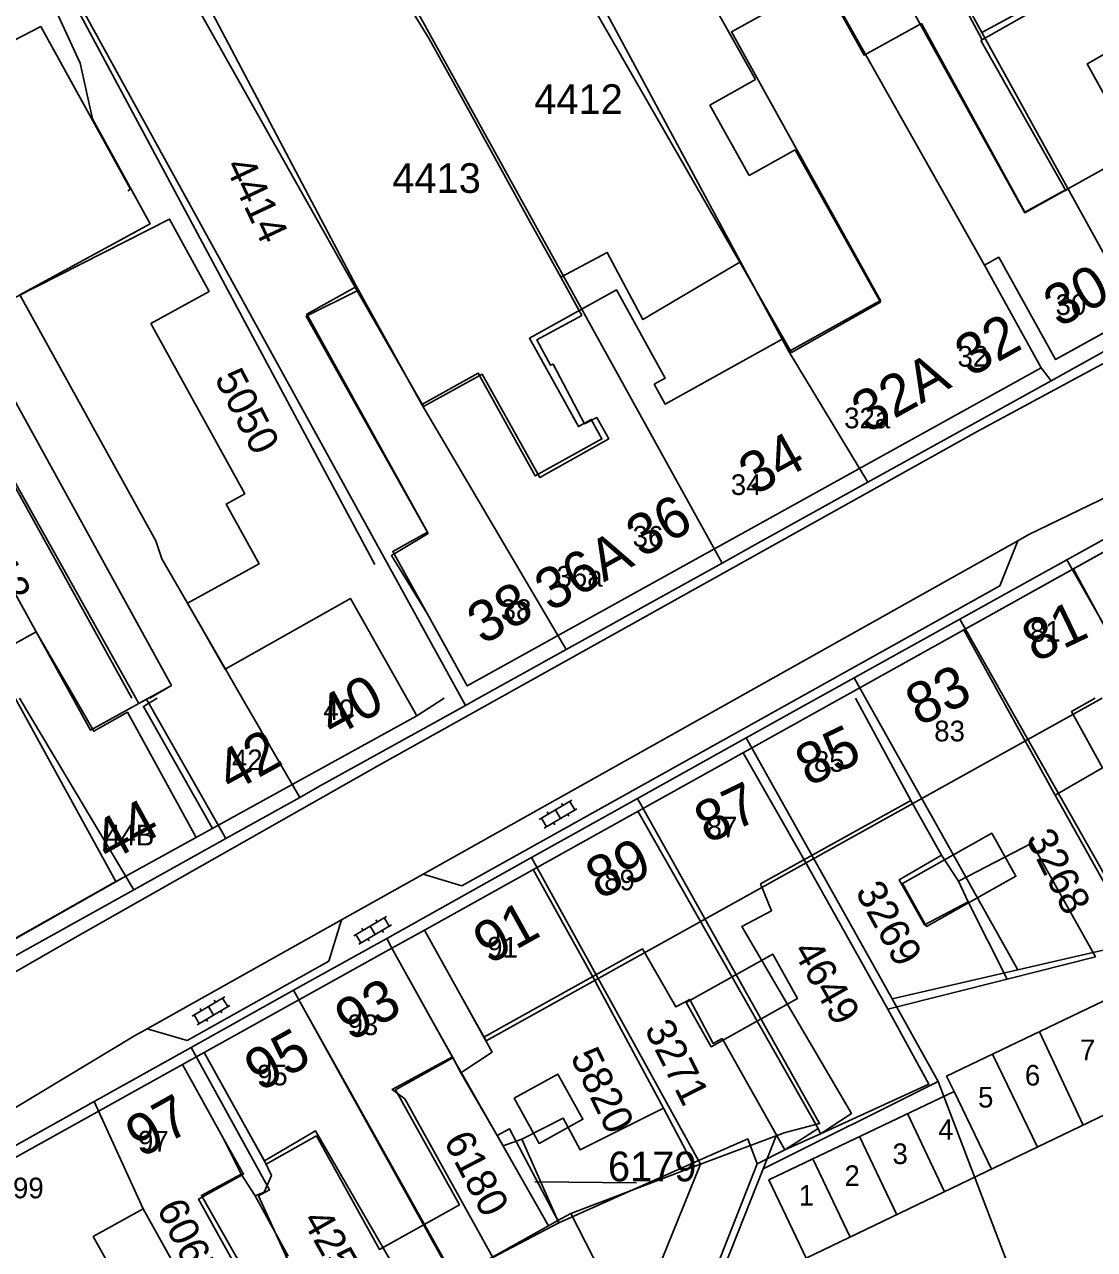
# Model space of a CAD drawing. Extents: x 148816 to 151297, y 399515 to 402500.
# Drawn here: x 150010.8 to 150075.5, y 399966.6 to 400040.8 of the extents above; entities that cross this region are included whole.
import ezdxf

# ---------------------------------------------------------------- set-up
doc = ezdxf.new("R2010")
doc.units = 0
for name, color, linetype in [('B01 Hoofdgebouw  [D] Norm', 7, 'Continuous'), ('B01 Hoofdgebouw  [T] Norm', 7, 'Continuous'), ('B01 hoofgebouw', 7, 'Continuous'), ('B02 Bijgebouw  [D] Norm', 7, 'Continuous'), ('B07 Tussenmuur  [D] Norm', 7, 'Continuous'), ('G01 perceelsgrens', 7, 'Continuous'), ('S02 Open verharding  Norm', 7, 'Continuous'), ('T04 Haag heg  [D] Gem', 7, 'Continuous'), ('V00 Kant verharding algemeen  [T] Norm', 7, 'Continuous'), ('V00 Kant verharding algemeen secundair  [T] Gem', 7, 'Continuous'), ('Z01 perceelnummer', 7, 'Continuous'), ('Z02 huisnummer', 7, 'Continuous'), ('Z02 Huisnummer  [Tekst] Norm', 7, 'Continuous')]:
    doc.layers.add(name, color=color, linetype=linetype)

msp = doc.modelspace()

# ---------------------------------------------------------------- linework, layer by layer
at = {"layer": 'B01 Hoofdgebouw  [D] Norm'}
for points in [[(150073.768, 400030.764), (150071.317, 400029.428), (150065.048, 400040.839), (150061.582, 400038.93), (150056.449, 400048.19), (150050.757, 400045.043), (150055.009, 400037.458)], [(150035.13, 400005.12), (150032.964, 400008.634), (150035.189, 400009.974), (150027.813, 400023.129), (150030.901, 400024.653), (150034.897, 400017.646), (150038.464, 400019.607), (150041.946, 400013.358), (150046.12, 400015.704), (150045.398, 400016.994), (150044.664, 400016.607), (150042.754, 400020.226), (150042.602, 400020.148), (150041.776, 400021.692), (150044.483, 400023.162), (150043.219, 400025.49), (150046.027, 400026.987), (150048.195, 400022.913), (150054.062, 400026.391), (150057.182, 400020.927), (150062.569, 400023.97), (150057.399, 400033.196)], [(150030.48, 400006.04), (150022.89, 400001.75), (150020.61, 400005.74), (150024.95, 400008.12), (150022.95, 400011.75), (150024.08, 400012.37), (150018.4, 400022.67), (150021.94, 400024.62), (150019.53, 400029), (150007.455, 400022.891), (150019.643, 400000.767), (150018.341, 400000)], [(150006.737, 400006.537), (150009.3, 400007.948), (150011.463, 400004.021), (150013.789, 400000)], [(150016.282, 399988.898), (150006.614, 400006.47), (150006.737, 400006.537)], [(150021.145, 399991.573), (150016.98, 399999.143), (150014.946, 399998), (150013.794, 400000)], [(150018.776, 400000), (150017.947, 399999.498), (150022.126, 399992.114)], [(150075.565, 400000), (150074.133, 399999.183), (150076.008, 399995.773), (150073.159, 399994.123), (150078.253, 399985.013)], [(150075.583, 399984.329), (150071.731, 399991.226), (150067.306, 399988.916), (150067.889, 399987.669), (150065.244, 399986.273), (150063.698, 399988.996), (150066.267, 399990.494), (150064.417, 399993.802), (150055.311, 399988.751), (150055.969, 399987.122), (150054.189, 399986.183), (150060.829, 399974.859), (150058.947, 399973.615), (150058.795, 399973.945), (150056.785, 399972.65), (150052.984, 399979.394), (150052.45, 399979.089), (150051.031, 399981.761), (150050.192, 399981.304), (150048.164, 399984.816), (150038.567, 399979.473), (150037.39, 399981.59)], [(150076.062, 399981.658), (150066.576, 399977.116), (150067.026, 399976.185), (150055.817, 399970.846), (150058.071, 399966.088), (150077.78, 399975.553)], [(150035.42, 399980.5), (150036.655, 399978.279), (150033.005, 399976.313), (150033.767, 399975.752), (150039.113, 399966.133), (150034.357, 399963.442), (150028.376, 399973.8), (150025.273, 399971.997), (150024.05, 399974.18)], [(150022.74, 399973.45), (150023.874, 399971.185), (150021.458, 399969.891), (150024.347, 399964.801)]]:
    msp.add_lwpolyline(points, dxfattribs=at)
msp.add_lwpolyline([(150051.193, 399971.843), (150043.106, 399968.24), (150040.853, 399973.303), (150043.371, 399974.572), (150044.384, 399972.664), (150049.445, 399975.176)], close=True, dxfattribs=at)
at = {"layer": 'B01 Hoofdgebouw  [T] Norm'}
for p, q in [((150073.809, 400030.689), (150068.641, 400039.806)), ((150021.94, 400024.62), (150019.53, 400029)), ((150069.73, 400026.7), (150068.87, 400026.22)), ((150073.17, 400020.49), (150069.73, 400026.7)), ((150084.08, 400026.58), (150073.17, 400020.49)), ((150068.87, 400026.22), (150072.31, 400020)), ((150018.4, 400022.67), (150021.94, 400024.62)), ((150024.08, 400012.37), (150018.4, 400022.67)), ((150060.19, 400000), (150099.35, 400021.79)), ((150072.31, 400020), (150037.55, 400000.75)), ((150022.95, 400011.75), (150024.08, 400012.37)), ((150024.95, 400008.12), (150022.95, 400011.75)), ((150020.61, 400005.74), (150024.95, 400008.12)), ((150022.89, 400001.75), (150020.61, 400005.74)), ((150030.48, 400006.04), (150022.89, 400001.75)), ((150033.895, 400000), (150030.48, 400006.04)), ((150037.55, 400000.75), (150035.13, 400005.12)), ((150034.5, 399998.93), (150033.895, 400000)), ((150034.96, 399985.96), (150060.19, 400000)), ((150016.71, 399989.13), (150034.5, 399998.93)), ((150016.282, 399988.898), (150016.71, 399989.13)), ((150037.39, 399981.59), (150034.96, 399985.96)), ((150032.99, 399984.87), (150021.62, 399978.55)), ((150035.42, 399980.5), (150032.99, 399984.87)), ((150021.62, 399978.55), (150024.05, 399974.18)), ((150020.31, 399977.82), (150005.11, 399969.37)), ((150022.74, 399973.45), (150020.31, 399977.82))]:
    msp.add_line(p, q, dxfattribs=at)
msp.add_lwpolyline([(150068.641, 400039.806), (150078.854, 400045.595), (150084.158, 400036.238), (150081.499, 400034.694)], dxfattribs=at)
at = {"layer": 'B01 hoofgebouw'}
for points in [[(150075.34, 400038.54), (150075.082, 400038.392), (150078.015, 400033.103), (150071.305, 400029.382), (150063.11, 400044.161)], [(150059.17, 400043.448), (150053.557, 400040.335), (150062.579, 400024.066), (150057.023, 400020.985), (150056.613, 400021.723), (150049.544, 400017.804), (150048.88, 400019.001), (150049.547, 400019.371), (150046.586, 400024.71), (150041.315, 400021.787), (150044.282, 400016.436), (150045.061, 400016.869), (150045.712, 400015.694), (150041.669, 400013.452), (150038.222, 400019.667), (150034.813, 400017.777), (150030.85, 400024.922), (150027.838, 400023.252), (150035.157, 400010.053), (150033.046, 400008.883), (150035.13, 400005.12)], [(150075.34, 400038.54), (150078.32, 400040.25), (150084.95, 400028.97), (150084.17, 400026.59), (150073.17, 400020.49), (150069.73, 400026.7), (150068.87, 400026.22), (150072.31, 400020), (150037.55, 400000.75), (150035.13, 400005.12)], [(150018.251, 400000), (150019.643, 400000.767), (150007.455, 400022.891), (150019.53, 400029)], [(150033.895, 400000), (150030.48, 400006.04), (150022.89, 400001.75), (150020.61, 400005.74), (150024.95, 400008.12), (150022.95, 400011.75), (150024.08, 400012.37), (150018.4, 400022.67), (150021.94, 400024.62), (150019.53, 400029)], [(150100.341, 400019.72), (150099.351, 400021.79), (150060.192, 400000)], [(150013.677, 400000), (150011.463, 400004.021), (150008.901, 400002.61), (150000, 400018.768)], [(150000, 399980.512), (150000.41, 399979.9), (150016.71, 399989.13), (150034.5, 399998.93), (150033.895, 400000)], [(150018.251, 400000), (150014.742, 399998.067), (150013.677, 400000)], [(150060.192, 400000), (150034.96, 399985.96), (150037.39, 399981.59)], [(150037.39, 399981.59), (150038.694, 399979.245), (150075.994, 400000)], [(150063.9, 399988.77), (150069.312, 399991.817), (150070.777, 399989.214), (150065.365, 399986.167), (150063.9, 399988.77)], [(150035.42, 399980.5), (150032.99, 399984.87), (150021.62, 399978.55), (150024.05, 399974.18)], [(150050.814, 399981.58), (150056.049, 399984.503), (150057.548, 399981.817), (150052.313, 399978.894), (150050.814, 399981.58)], [(150024.05, 399974.18), (150025.375, 399971.797), (150028.427, 399973.494), (150032.243, 399966.629), (150037.08, 399969.317), (150033.209, 399976.28), (150036.69, 399978.215), (150035.42, 399980.5)], [(150000, 399965.913), (150005.11, 399969.37), (150020.31, 399977.82), (150022.74, 399973.45)], [(150040.401, 399975.781), (150043.047, 399977.239), (150044.555, 399974.503), (150041.909, 399973.045), (150040.401, 399975.781)], [(150022.74, 399973.45), (150024.002, 399971.18), (150021.29, 399969.672), (150024.059, 399964.691), (150026.628, 399966.119), (150028.857, 399962.109), (150023.481, 399959.12), (150017.942, 399969.084), (150014.915, 399967.401), (150016.035, 399965.386), (150016.703, 399965.757), (150020.418, 399959.073), (150015.384, 399956.275), (150011.668, 399962.959), (150009.614, 399961.817), (150014.383, 399954.768), (150010.763, 399952.319), (150008.208, 399956.095)]]:
    msp.add_lwpolyline(points, dxfattribs=at)
at = {"layer": 'B02 Bijgebouw  [D] Norm'}
for p, q in [((150055.009, 400037.458), (150052.235, 400035.902)), ((150052.235, 400035.902), (150054.625, 400031.64)), ((150057.399, 400033.196), (150054.625, 400031.64)), ((150072.195, 399979.806), (150074.837, 399974.14)), ((150069.365, 399978.452), (150072.07, 399972.811)), ((150067.026, 399976.185), (150069.303, 399971.482)), ((150064.213, 399974.845), (150066.454, 399970.114)), ((150061.308, 399973.461), (150063.554, 399968.721)), ((150058.486, 399972.117), (150060.736, 399967.368))]:
    msp.add_line(p, q, dxfattribs=at)
msp.add_lwpolyline([(150066.267, 399990.494), (150067.306, 399988.916)], dxfattribs=at)
at = {"layer": 'B07 Tussenmuur  [D] Norm'}
for p, q in [((150077.812, 400001.239), (150074.244, 400007.845)), ((150077.812, 400001.239), (150074.244, 400007.845)), ((150069.905, 400000), (150067.613, 400004.13)), ((150069.905, 400000), (150067.613, 400004.13)), ((150061.055, 400000), (150064.417, 399993.802)), ((150061.055, 400000), (150064.417, 399993.802)), ((150073.159, 399994.123), (150069.905, 400000)), ((150073.159, 399994.123), (150069.905, 400000)), ((150054.254, 399996.697), (150057.931, 399990.248)), ((150054.254, 399996.697), (150057.931, 399990.248)), ((150058.795, 399973.945), (150047.886, 399993.153)), ((150058.795, 399973.945), (150047.886, 399993.153)), ((150041.545, 399989.625), (150045.188, 399983.09)), ((150041.545, 399989.625), (150045.188, 399983.09)), ((150027.359, 399981.74), (150036.799, 399964.864)), ((150027.359, 399981.74), (150036.799, 399964.864))]:
    msp.add_line(p, q, dxfattribs=at)
at = {"layer": 'G01 perceelsgrens'}
for points in [[(150050.399, 400073.902), (150068.705, 400040.287)], [(150045.239, 400069.408), (150059.17, 400043.448), (150059.794, 400042.322), (150068.87, 400026.22), (150072.31, 400020), (150072.901, 400019.218)], [(150035.171, 400061.587), (150056.613, 400021.723), (150057.023, 400020.985), (150061.813, 400013.069)], [(150026.866, 400055.424), (150052.996, 400008.179)], [(150017.672, 400049.93), (150030.85, 400024.922), (150034.813, 400017.777), (150043.537, 400002.935)], [(150011.519, 400046.69), (150037.2, 400000)], [(150010.556, 400046.2), (150014.119, 400038.43), (150014.864, 400035.068), (150018.353, 400028.705), (150010.477, 400024.42), (150018.695, 400009.532), (150019.067, 400008.44), (150020.61, 400005.74), (150023.934, 400000)], [(150088.71, 400028.765), (150078.962, 400045.889), (150073.614, 400042.961), (150068.705, 400040.287)], [(150068.705, 400040.287), (150073.143, 400032.247), (150078.605, 400022.382)], [(150078.605, 400022.382), (150072.901, 400019.218)], [(150017.5, 400000), (150006.748, 400019.149), (150002.079, 400014.995)], [(150072.901, 400019.218), (150061.813, 400013.069)], [(150061.813, 400013.069), (150054.793, 400009.175), (150052.996, 400008.179)], [(150073.864, 400008.374), (150080.453, 400012.029)], [(150052.996, 400008.179), (150043.537, 400002.935)], [(150067.374, 400004.775), (150073.864, 400008.374)], [(150078.635, 400000), (150073.864, 400008.374)], [(150060.984, 400001.231), (150067.374, 400004.775)], [(150070.081, 400000), (150067.374, 400004.775)], [(150043.537, 400002.935), (150038.243, 400000)], [(150058.764, 400000), (150060.984, 400001.231)], [(150061.673, 400000), (150060.984, 400001.231)], [(150017.36, 399988.4), (150010.455, 400000)], [(150022.937, 399991.503), (150018.142, 399999.94), (150017.677, 399999.684), (150017.5, 400000)], [(150023.934, 400000), (150027.412, 399993.993)], [(150037.2, 400000), (150037.444, 399999.557)], [(150038.243, 400000), (150037.444, 399999.557)], [(150054.444, 399997.594), (150057.626, 399999.369), (150058.764, 400000)], [(150070.88, 399983.554), (150061.673, 400000)], [(150078.415, 399985.296), (150070.081, 400000)], [(150037.444, 399999.557), (150028.62, 399994.665), (150027.412, 399993.993)], [(150047.868, 399993.927), (150054.444, 399997.594)], [(150054.444, 399997.594), (150063.273, 399981.795)], [(150027.412, 399993.993), (150022.937, 399991.503)], [(150041.446, 399990.345), (150047.868, 399993.927)], [(150047.868, 399993.927), (150058.885, 399974.242), (150056.739, 399973.684), (150056.25, 399973.5)], [(150022.937, 399991.503), (150017.36, 399988.4)], [(150032.681, 399985.457), (150041.446, 399990.345)], [(150041.446, 399990.345), (150051.686, 399971.783)], [(150017.36, 399988.4), (150006.612, 399982.419)], [(150027.04, 399982.311), (150032.681, 399985.457)], [(150039.365, 399973.518), (150036.69, 399978.215), (150032.99, 399984.87), (150032.681, 399985.457)], [(150078.415, 399985.296), (150070.88, 399983.554)], [(150070.88, 399983.554), (150063.273, 399981.795)], [(150020.842, 399978.855), (150027.04, 399982.311)], [(150036.725, 399964.852), (150027.04, 399982.311)], [(150063.273, 399981.795), (150066.068, 399976.795)], [(150014.962, 399975.575), (150020.842, 399978.855)], [(150026.628, 399966.119), (150024.926, 399969.87), (150025.588, 399970.227), (150020.842, 399978.855)], [(150066.068, 399976.795), (150055.461, 399971.499)], [(150066.068, 399976.795), (150071.933, 399961.397), (150067.048, 399960.881), (150064.654, 399953.721)], [(150004.829, 399969.932), (150006.831, 399971.041), (150014.962, 399975.575)], [(150024.059, 399964.691), (150021.187, 399963.247), (150017.942, 399969.084), (150014.962, 399975.575)], [(150043.042, 399968.372), (150040.111, 399973.934), (150039.365, 399973.518)], [(150042.475, 399968.056), (150039.365, 399973.518)], [(150056.25, 399973.5), (150051.686, 399971.783)], [(150056.25, 399973.5), (150055.461, 399971.499)], [(150051.686, 399971.783), (150043.298, 399951.096), (150040.743, 399952.215), (150034.617, 399936.251)], [(150051.686, 399971.783), (150043.826, 399968.809)], [(150055.461, 399971.499), (150052.327, 399963.557)], [(150043.826, 399968.809), (150045.624, 399965.299), (150038.498, 399957.162)], [(150043.826, 399968.809), (150043.042, 399968.372)], [(150042.475, 399968.056), (150036.725, 399964.852)], [(150043.042, 399968.372), (150042.475, 399968.056)]]:
    msp.add_lwpolyline(points, dxfattribs=at)
at = {"layer": 'S02 Open verharding  Norm'}
for p, q in [((150041.912, 399992.651), (150043.892, 399993.821)), ((150042.218, 399992.135), (150044.198, 399993.305)), ((150042.396, 399993.111), (150042.472, 399992.982)), ((150042.902, 399993.236), (150043.208, 399992.72)), ((150043.256, 399993.62), (150043.333, 399993.491)), ((150044.069, 399993.229), (150043.763, 399993.745)), ((150042.347, 399992.211), (150042.041, 399992.727)), ((150042.777, 399992.465), (150042.854, 399992.336)), ((150043.638, 399992.974), (150043.714, 399992.845)), ((150030.681, 399985.619), (150032.661, 399986.789)), ((150032.025, 399986.588), (150032.102, 399986.459)), ((150032.838, 399986.197), (150032.532, 399986.713)), ((150031.116, 399985.179), (150030.81, 399985.695)), ((150030.987, 399985.103), (150032.967, 399986.273)), ((150031.165, 399986.079), (150031.241, 399985.95)), ((150031.671, 399986.204), (150031.977, 399985.688)), ((150032.407, 399985.942), (150032.483, 399985.813)), ((150031.546, 399985.433), (150031.623, 399985.304)), ((150020.896, 399980.745), (150022.876, 399981.915)), ((150021.202, 399980.229), (150023.182, 399981.399)), ((150021.886, 399981.33), (150022.192, 399980.814)), ((150022.24, 399981.714), (150022.317, 399981.585)), ((150023.053, 399981.323), (150022.747, 399981.839)), ((150021.331, 399980.305), (150021.025, 399980.821)), ((150021.38, 399981.205), (150021.456, 399981.076)), ((150021.761, 399980.559), (150021.838, 399980.43)), ((150022.622, 399981.068), (150022.698, 399980.939))]:
    msp.add_line(p, q, dxfattribs=at)
at = {"layer": 'T04 Haag heg  [D] Gem'}
msp.add_line((150017.171, 400030.809), (150017.002, 400030.716), dxfattribs=at)
for points in [[(150068.738, 400039.861), (150053.307, 400068.672)], [(150037.201, 400055.708), (150054.062, 400026.391)], [(150029.426, 400049.419), (150035.248, 400039.911), (150037.518, 400035.838), (150041.362, 400028.804), (150043.219, 400025.49)], [(150019.941, 400044.107), (150030.901, 400024.653)], [(150014.118, 400041.391), (150031.952, 400008.093)], [(149999.944, 400034.568), (150011.736, 400040.661)], [(150011.736, 400040.661), (150017.171, 400030.809)], [(150017.245, 400000), (150006.756, 400018.943), (150005.113, 400017.913), (150003.671, 400017.037)], [(150063.025, 399981.164), (150057.931, 399990.248)], [(150070.245, 399982.987), (150067.889, 399987.669)], [(150070.245, 399982.987), (150075.583, 399984.329)], [(150045.188, 399983.09), (150049.445, 399975.176)], [(150063.025, 399981.164), (150070.245, 399982.987)], [(150058.947, 399973.615), (150065.508, 399976.634), (150063.025, 399981.164), (150063.025, 399981.164)], [(150037.174, 399977.325), (150039.057, 399978.57), (150038.567, 399979.473)], [(150037.174, 399977.325), (150036.655, 399978.279)], [(150040.853, 399973.303), (150039.734, 399972.898), (150037.174, 399977.325)], [(150051.193, 399971.843), (150054.55, 399973.314), (150055.107, 399971.813)], [(150056.785, 399972.65), (150058.947, 399973.615)], [(150055.107, 399971.813), (150056.785, 399972.65)], [(150024.71, 399969.862), (150025.27, 399970.09), (150025.704, 399971.107), (150025.273, 399971.997)], [(150055.107, 399971.813), (150051.994, 399963.907)], [(150023.874, 399971.185), (150024.71, 399969.862)], [(150024.71, 399969.862), (150026.712, 399966.223)], [(150039.113, 399966.133), (150043.106, 399968.24)]]:
    msp.add_lwpolyline(points, dxfattribs=at)
at = {"layer": 'V00 Kant verharding algemeen  [T] Norm'}
for p, q in [((150068.471, 400016.166), (150093.043, 400029.445)), ((150039.494, 400000), (150068.471, 400016.166)), ((150071.562, 400009.899), (150077.03, 400012.542)), ((150069.795, 400006.792), (150070.899, 400009.527)), ((150070.899, 400009.527), (150071.562, 400009.899)), ((150057.61, 400000), (150069.795, 400006.792)), ((150032.191, 399995.926), (150039.494, 400000)), ((150034.5, 399998.93), (150036.152, 400000)), ((150037.224, 399988.637), (150057.61, 400000)), ((150013.535, 399985.347), (150032.191, 399995.926)), ((150000.395, 399979.922), (150016.282, 399988.898)), ((150034.896, 399989.35), (150029.952, 399986.579)), ((150034.896, 399989.35), (150037.224, 399988.637)), ((150029.952, 399986.579), (150029.184, 399984.072)), ((150034.96, 399985.96), (150032.99, 399984.87)), ((150000, 399977.564), (150013.535, 399985.347)), ((150029.184, 399984.072), (150020.606, 399979.281)), ((150017.42, 399979.555), (150018.178, 399979.98)), ((150020.606, 399979.281), (150018.178, 399979.98)), ((150000, 399969.074), (150017.42, 399979.555))]:
    msp.add_line(p, q, dxfattribs=at)
msp.add_lwpolyline([(150020.31, 399977.82), (150021.62, 399978.55)], dxfattribs=at)
at = {"layer": 'V00 Kant verharding algemeen secundair  [T] Gem'}
for p, q in [((150053.899, 400000), (150070.899, 400009.527)), ((150053.899, 400000), (150034.896, 399989.35)), ((150029.952, 399986.579), (150018.178, 399979.98))]:
    msp.add_line(p, q, dxfattribs=at)
at = {"layer": 'Z01 perceelnummer'}
msp.add_lwpolyline([(150047.795, 399970.649), (150041.655, 399970.725)], dxfattribs=at)

# ---------------------------------------------------------------- texts
for s, p in [('4412', (150041.615, 400035.363)), ('4413', (150033.024, 400030.583)), ('6179', (150046.076, 399970.749))]:
    msp.add_text(s, height=1.8, dxfattribs=at).set_placement(p)
for s, rotation, p in [('4414', 295.26772, (150022.859, 400032.229)), ('5050', 297.10266, (150022.224, 400019.365)), ('3812', 295.76933, (150007.273, 400010.442)), ('3268', 296.97467, (150071.347, 399991.513)), ('3269', 298.94886, (150061.014, 399988.29)), ('4649', 299.51056, (150057.221, 399984.711)), ('3271', 296.84666, (150048.253, 399979.97)), ('5820', 295.95473, (150043.77, 399978.293)), ('6180', 297.43582, (150036.095, 399973.203)), ('6067', 295.64101, (150018.729, 399969.148)), ('4259', 299.46071, (150027.528, 399968.413))]:
    msp.add_text(s, height=1.8, rotation=rotation, dxfattribs=at).set_placement(p)
at = {"layer": 'Z02 huisnummer'}
for s, rotation, p in [('30', 28.99898, (150073.381, 400022.396)), ('32', 28.99898, (150068.016, 400019.402)), ('32A', 28.99898, (150061.763, 400015.983)), ('34', 28.99898, (150054.927, 400012.231)), ('36', 28.99898, (150048.109, 400008.461)), ('36A', 28.99898, (150042.57, 400005.192)), ('38', 28.94886, (150038.484, 400003.196)), ('81', 25.71951, (150071.951, 400002.135)), ('40', 28.82084, (150029.437, 399997.567)), ('83', 25.71951, (150064.901, 399998.269)), ('85', 25.71951, (150058.223, 399994.618)), ('42', 28.82084, (150023.263, 399994.246)), ('87', 25.71951, (150052.115, 399991.154)), ('44', 28.82084, (150015.834, 399990.028)), ('89', 25.71951, (150045.534, 399987.779)), ('91', 29.07686, (150038.859, 399983.838)), ('93', 29.07686, (150030.485, 399979.187)), ('95', 29.07686, (150025.006, 399976.141)), ('97', 29.07686, (150017.806, 399972.136))]:
    msp.add_text(s, height=2.5, rotation=rotation, dxfattribs=at).set_placement(p)
at = {"layer": 'Z02 Huisnummer  [Tekst] Norm'}
for s, p in [('30', (150073.175, 400023.197)), ('32', (150067.235, 400020.068)), ('32a', (150060.372, 400016.335)), ('34', (150053.509, 400012.298)), ('36', (150047.569, 400009.17)), ('36a', (150042.96, 400006.748)), ('38', (150039.58, 400004.73)), ('81', (150071.622, 400003.417)), ('40', (150028.845, 399998.67)), ('83', (150065.827, 399997.385)), ('42', (150023.308, 399995.64)), ('85', (150058.544, 399995.543)), ('87', (150052.048, 399991.567)), ('44B', (150015.631, 399991.082)), ('89', (150045.847, 399988.367)), ('91', (150038.76, 399984.295)), ('93', (150030.305, 399979.6)), ('7', (150074.651, 399978.083)), ('95', (150024.825, 399976.555)), ('6', (150071.317, 399976.545)), ('5', (150068.48, 399975.217)), ('97', (150017.62, 399972.55)), ('4', (150066.068, 399973.261)), ('3', (150063.301, 399971.793)), ('2', (150060.393, 399970.465)), ('99', (150010.055, 399969.721)), ('1', (150057.626, 399969.277))]:
    msp.add_text(s, height=1.25, dxfattribs=at).set_placement(p)

doc.saveas('drawing.dxf')
